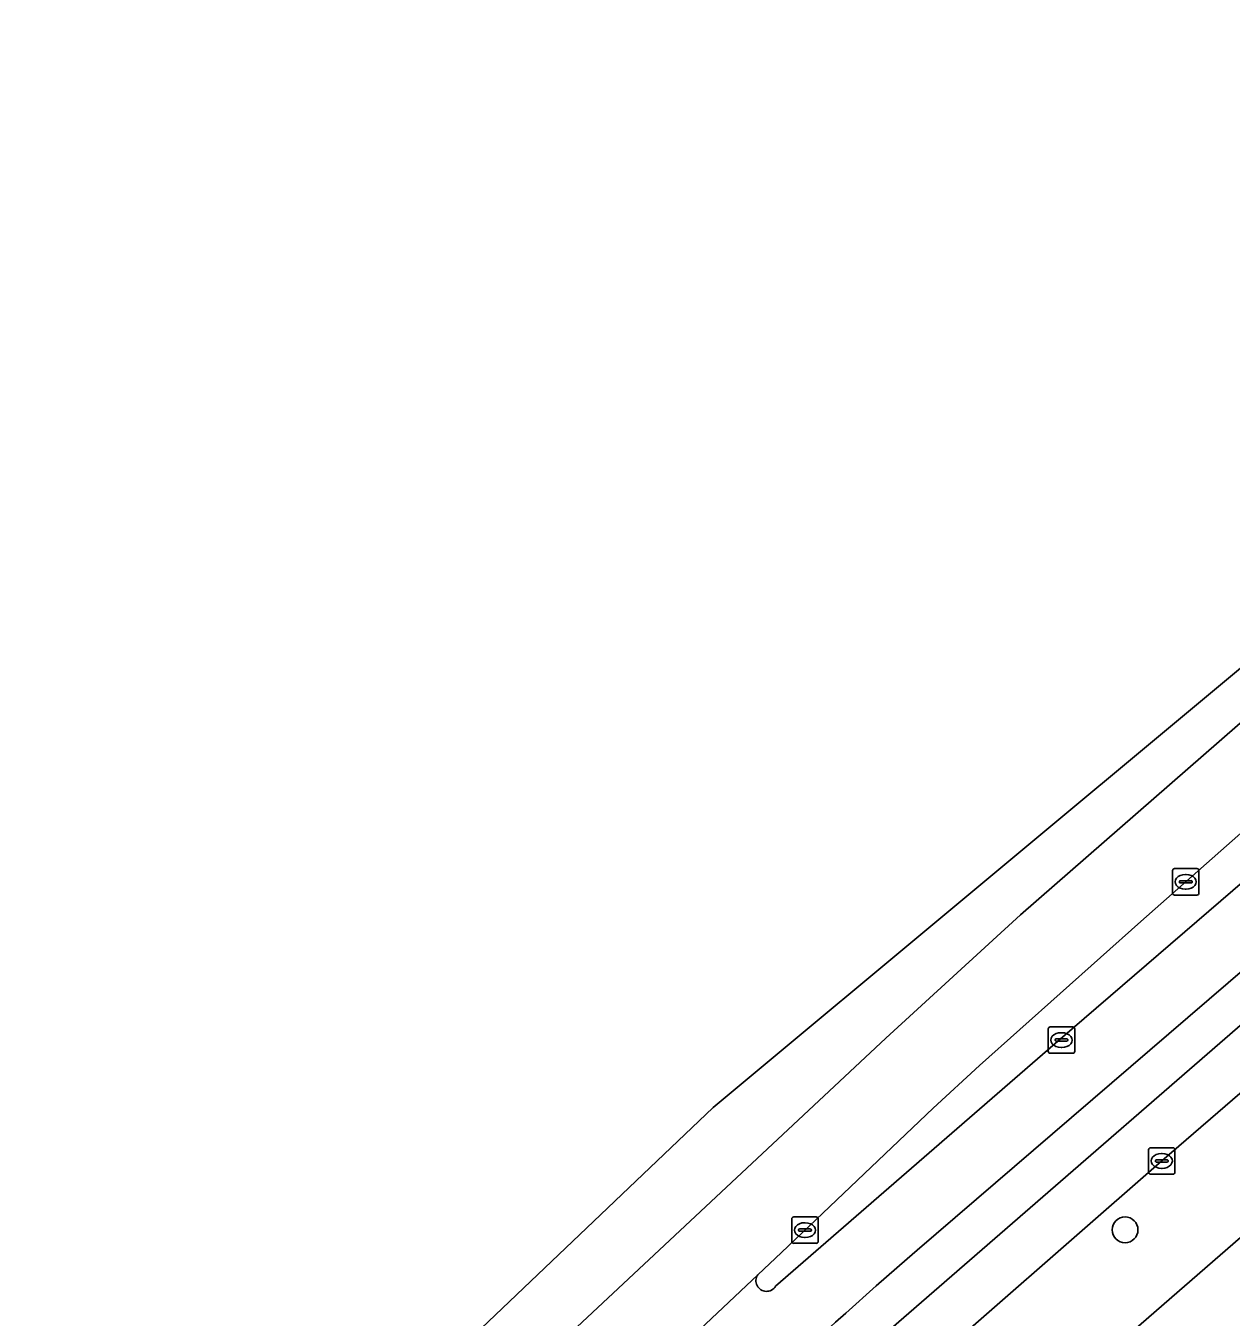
# Model space of a CAD drawing. Extents: x 162523 to 163266, y 381230 to 382050.
# Drawn here: x 162534.43 to 162580.08, y 381845.82 to 381894.72 of the extents above; entities that cross this region are included whole.
import ezdxf

# ---------------------------------------------------------------- set-up
doc = ezdxf.new("R2010")
doc.units = 0
for name, color, linetype in [('IMGEO_Boom', 7, 'Continuous'), ('IMGEO_Erf', 7, 'Continuous'), ('IMGEO_Fietspad_gesloten', 7, 'Continuous'), ('IMGEO_Groenvoorziening', 7, 'Continuous'), ('IMGEO_Haag', 7, 'Continuous'), ('IMGEO_Kolk', 7, 'Continuous'), ('IMGEO_Parkeervlak_open', 7, 'Continuous'), ('IMGEO_Rijbaan_lokaal_open', 7, 'Continuous'), ('IMGEO_Rijbaan_regionaal_gesloten', 7, 'Continuous'), ('IMGEO_Voetpad_open', 7, 'Continuous')]:
    doc.layers.add(name, color=color, linetype=linetype)

msp = doc.modelspace()

# ---------------------------------------------------------------- linework, layer by layer
at = {"layer": 'IMGEO_Boom'}
msp.add_circle((162576.058, 381849.122), 0.489, dxfattribs=at)
at = {"layer": 'IMGEO_Erf'}
msp.add_lwpolyline([(162581.307, 381849.596), (162563.057, 381833.73), (162563.598, 381833.161), (162548.153, 381818.57)], dxfattribs=at)
at = {"layer": 'IMGEO_Fietspad_gesloten'}
for points in [[(162586.056, 381861.754), (162592.049, 381866.695), (162591.078, 381867.896), (162585.082, 381862.888), (162568.19, 381848.358)], [(162557.574, 381836.413), (162558.305, 381837.166), (162558.429, 381837.287), (162561.681, 381840.461), (162566.047, 381844.39), (162586.056, 381861.754)]]:
    msp.add_lwpolyline(points, dxfattribs=at)
msp.add_arc((162722.245, 381670.975), 234.942, 130.97379, 135.00056, dxfattribs=at)
at = {"layer": 'IMGEO_Groenvoorziening'}
for points in [[(162680.739, 381946.928), (162671.529, 381939.448), (162665.643, 381934.608), (162662.907, 381932.358), (162646.842, 381919.202), (162628.275, 381903.978), (162616.901, 381894.769), (162600.282, 381881.209), (162593.659, 381875.675), (162587.814, 381870.584), (162581.631, 381865.192), (162576.654, 381860.802), (162570.541, 381855.349), (162568.79, 381853.73), (162563.048, 381848.267), (162562.147, 381847.417)], [(162562.824, 381846.988), (162573.602, 381856.338), (162582.504, 381864.006), (162588.508, 381868.991), (162589.487, 381869.827), (162603.985, 381881.713), (162607.58, 381884.559), (162623.559, 381897.652), (162657.024, 381924.879)]]:
    msp.add_lwpolyline(points, dxfattribs=at)
msp.add_arc((162562.479, 381847.193), 0.401, 145.9956, 329.2813, dxfattribs=at)
at = {"layer": 'IMGEO_Haag'}
for points in [[(162562.824, 381846.988), (162573.602, 381856.338), (162582.504, 381864.006), (162588.508, 381868.991), (162589.487, 381869.827), (162603.985, 381881.713), (162607.58, 381884.559), (162623.559, 381897.652), (162657.024, 381924.879), (162674.516, 381939.191), (162688.899, 381951.026), (162689.109, 381951.165), (162692.795, 381954.244), (162706.361, 381965.315), (162723.06, 381979.017), (162732.21, 381986.499)], [(162680.739, 381946.928), (162671.529, 381939.448), (162665.643, 381934.608), (162662.907, 381932.358), (162646.842, 381919.202), (162628.275, 381903.978), (162616.901, 381894.769), (162600.282, 381881.209), (162593.659, 381875.675), (162587.814, 381870.584), (162581.631, 381865.192), (162576.654, 381860.802), (162570.541, 381855.349), (162568.79, 381853.73), (162563.048, 381848.267), (162562.147, 381847.417)]]:
    msp.add_lwpolyline(points, dxfattribs=at)
msp.add_arc((162562.479, 381847.193), 0.401, 145.9956, 329.2813, dxfattribs=at)
at = {"layer": 'IMGEO_Kolk'}
for p, q in [((162577.855, 381861.876), (162577.855, 381862.728)), ((162577.93, 381862.802), (162578.782, 381862.802)), ((162578.343, 381862.582), (162578.368, 381862.582)), ((162578.856, 381862.728), (162578.856, 381861.876)), ((162578.114, 381862.296), (162578.114, 381862.308)), ((162578.552, 381862.259), (162578.154, 381862.259)), ((162578.157, 381862.345), (162578.555, 381862.345)), ((162578.366, 381862.022), (162578.341, 381862.022)), ((162578.598, 381862.308), (162578.598, 381862.296)), ((162578.782, 381861.802), (162577.93, 381861.802)), ((162573.15, 381855.883), (162573.15, 381856.735)), ((162573.225, 381856.809), (162574.077, 381856.809)), ((162573.638, 381856.589), (162573.663, 381856.589)), ((162574.151, 381856.735), (162574.151, 381855.883)), ((162573.409, 381856.303), (162573.409, 381856.315)), ((162573.847, 381856.266), (162573.449, 381856.266)), ((162573.452, 381856.352), (162573.85, 381856.352)), ((162573.893, 381856.315), (162573.893, 381856.303)), ((162574.077, 381855.809), (162573.225, 381855.809)), ((162573.661, 381856.029), (162573.636, 381856.029)), ((162577.022, 381852.231), (162577.874, 381852.231)), ((162576.947, 381851.305), (162576.947, 381852.157)), ((162577.206, 381851.725), (162577.206, 381851.737)), ((162577.644, 381851.688), (162577.246, 381851.688)), ((162577.249, 381851.774), (162577.647, 381851.774)), ((162577.435, 381852.011), (162577.46, 381852.011)), ((162577.69, 381851.737), (162577.69, 381851.725)), ((162577.948, 381852.157), (162577.948, 381851.305)), ((162577.874, 381851.231), (162577.022, 381851.231)), ((162577.458, 381851.451), (162577.433, 381851.451)), ((162563.436, 381848.686), (162563.436, 381849.538)), ((162563.511, 381849.612), (162564.363, 381849.612)), ((162563.924, 381849.392), (162563.949, 381849.392)), ((162564.437, 381849.538), (162564.437, 381848.686)), ((162563.695, 381849.106), (162563.695, 381849.118)), ((162564.133, 381849.069), (162563.735, 381849.069)), ((162563.738, 381849.155), (162564.136, 381849.155)), ((162563.947, 381848.832), (162563.922, 381848.832)), ((162564.179, 381849.118), (162564.179, 381849.106)), ((162564.363, 381848.612), (162563.511, 381848.612))]:
    msp.add_line(p, q, dxfattribs=at)
for points in [[(162577.855, 381861.876), (162577.855, 381862.728)], [(162577.93, 381862.802), (162578.782, 381862.802)], [(162578.856, 381862.728), (162578.856, 381861.876)], [(162578.782, 381861.802), (162577.93, 381861.802)], [(162573.15, 381855.883), (162573.15, 381856.735)], [(162573.225, 381856.809), (162574.077, 381856.809)], [(162574.151, 381856.735), (162574.151, 381855.883)], [(162574.077, 381855.809), (162573.225, 381855.809)], [(162577.022, 381852.231), (162577.874, 381852.231)], [(162576.947, 381851.305), (162576.947, 381852.157)], [(162577.948, 381852.157), (162577.948, 381851.305)], [(162577.874, 381851.231), (162577.022, 381851.231)], [(162563.436, 381848.686), (162563.436, 381849.538)], [(162563.511, 381849.612), (162564.363, 381849.612)], [(162564.437, 381849.538), (162564.437, 381848.686)], [(162564.363, 381848.612), (162563.511, 381848.612)]]:
    msp.add_lwpolyline(points, dxfattribs=at)
for centre, radius, start, end in [((162577.932, 381862.726), 0.0765, 91.552, 178.448), ((162577.932, 381862.726), 0.0765, 91.552, 178.448), ((162578.78, 381862.726), 0.0765, 1.552, 88.448), ((162578.78, 381862.726), 0.0765, 1.552, 88.448), ((162578.154, 381862.305), 0.0403, 85.8775, 175.7526), ((162578.151, 381862.295), 0.0366, 178.938, 274.7102), ((162578.555, 381862.302), 0.043, 264.8664, 352.4533), ((162578.559, 381862.307), 0.0386, 1.7309, 96.639), ((162577.932, 381861.878), 0.0765, 181.552, 268.448), ((162577.932, 381861.878), 0.0765, 181.552, 268.448), ((162578.78, 381861.878), 0.0765, 271.552, 358.448), ((162578.78, 381861.878), 0.0765, 271.552, 358.448), ((162573.227, 381856.733), 0.0765, 91.552, 178.448), ((162573.227, 381856.733), 0.0765, 91.552, 178.448), ((162574.075, 381856.733), 0.0765, 1.552, 88.448), ((162574.075, 381856.733), 0.0765, 1.552, 88.448), ((162573.449, 381856.312), 0.0403, 85.8775, 175.7526), ((162573.446, 381856.302), 0.0366, 178.938, 274.7102), ((162573.85, 381856.309), 0.043, 264.8664, 352.4533), ((162573.854, 381856.314), 0.0386, 1.7309, 96.639), ((162573.227, 381855.885), 0.0765, 181.552, 268.448), ((162573.227, 381855.885), 0.0765, 181.552, 268.448), ((162574.075, 381855.885), 0.0765, 271.552, 358.448), ((162574.075, 381855.885), 0.0765, 271.552, 358.448), ((162577.024, 381852.155), 0.0765, 91.552, 178.448), ((162577.024, 381852.155), 0.0765, 91.552, 178.448), ((162577.872, 381852.155), 0.0765, 1.552, 88.448), ((162577.872, 381852.155), 0.0765, 1.552, 88.448), ((162577.246, 381851.734), 0.0403, 85.8775, 175.7526), ((162577.243, 381851.724), 0.0366, 178.938, 274.7102), ((162577.647, 381851.731), 0.043, 264.8664, 352.4533), ((162577.651, 381851.736), 0.0386, 1.7309, 96.639), ((162577.024, 381851.307), 0.0765, 181.552, 268.448), ((162577.024, 381851.307), 0.0765, 181.552, 268.448), ((162577.872, 381851.307), 0.0765, 271.552, 358.448), ((162577.872, 381851.307), 0.0765, 271.552, 358.448), ((162563.513, 381849.536), 0.0765, 91.552, 178.448), ((162563.513, 381849.536), 0.0765, 91.552, 178.448), ((162564.361, 381849.536), 0.0765, 1.552, 88.448), ((162564.361, 381849.536), 0.0765, 1.552, 88.448), ((162563.735, 381849.115), 0.0403, 85.8775, 175.7526), ((162563.732, 381849.105), 0.0366, 178.938, 274.7102), ((162564.136, 381849.112), 0.043, 264.8664, 352.4533), ((162564.14, 381849.117), 0.0386, 1.7309, 96.639), ((162563.513, 381848.688), 0.0765, 181.552, 268.448), ((162563.513, 381848.688), 0.0765, 181.552, 268.448), ((162564.361, 381848.688), 0.0765, 271.552, 358.448), ((162564.361, 381848.688), 0.0765, 271.552, 358.448)]:
    msp.add_arc(centre, radius, start, end, dxfattribs=at)
for centre, major_axis, ratio, start_param, end_param in [((162578.342, 381862.302), (-0.387, 0.002), 0.722429, 4.712389, 7.853982), ((162578.367, 381862.302), (-0.39, 0.002), 0.717154, 1.570796, 4.712389), ((162573.637, 381856.309), (-0.387, 0.002), 0.722429, 4.712389, 7.853982), ((162573.662, 381856.309), (-0.39, 0.002), 0.717154, 1.570796, 4.712389), ((162577.434, 381851.731), (-0.387, 0.002), 0.722429, 4.712389, 7.853982), ((162577.459, 381851.731), (-0.39, 0.002), 0.717154, 1.570796, 4.712389), ((162563.923, 381849.112), (-0.387, 0.002), 0.722429, 4.712389, 7.853982), ((162563.948, 381849.112), (-0.39, 0.002), 0.717154, 1.570796, 4.712389)]:
    msp.add_ellipse(centre, major_axis=major_axis, ratio=ratio, start_param=start_param, end_param=end_param, dxfattribs=at)
at = {"layer": 'IMGEO_Parkeervlak_open'}
msp.add_lwpolyline([(162561.944, 381837.921), (162564.129, 381840.002), (162565.606, 381841.378), (162567.295, 381842.85), (162577.447, 381851.731), (162586.484, 381859.535), (162592.352, 381864.452), (162593.31, 381865.148), (162592.049, 381866.695), (162586.056, 381861.754), (162566.047, 381844.39), (162561.681, 381840.461), (162558.429, 381837.287)], dxfattribs=at)
at = {"layer": 'IMGEO_Rijbaan_lokaal_open'}
for points in [[(162568.19, 381848.358), (162585.082, 381862.888), (162591.078, 381867.896), (162589.487, 381869.827), (162588.508, 381868.991), (162582.504, 381864.006), (162573.602, 381856.338), (162562.824, 381846.988)], [(162562.147, 381847.417), (162551.188, 381837.076), (162542.033, 381827.792), (162542.123, 381827.698)]]:
    msp.add_lwpolyline(points, dxfattribs=at)
for centre, radius, start, end in [((162722.245, 381670.975), 234.942, 130.97379, 135.00056), ((162562.479, 381847.193), 0.401, 145.9956, 329.2813)]:
    msp.add_arc(centre, radius, start, end, dxfattribs=at)
at = {"layer": 'IMGEO_Rijbaan_regionaal_gesloten'}
for points in [[(162708.12, 381976.793), (162668.023, 381943.382), (162560.459, 381853.754), (162549.287, 381843.113), (162534.431, 381828.963)], [(162534.431, 381828.963), (162536.507, 381827.181), (162540.157, 381830.785), (162552.383, 381842.71), (162567.001, 381856.379), (162572.096, 381861.048), (162587.252, 381874.266), (162599.477, 381884.467), (162624.285, 381904.911), (162662.123, 381935.842), (162667.509, 381940.274), (162683.823, 381953.589)], [(162683.823, 381953.589), (162667.509, 381940.274), (162662.123, 381935.842), (162624.285, 381904.911), (162599.477, 381884.467), (162587.252, 381874.266), (162572.096, 381861.048), (162567.001, 381856.379), (162552.383, 381842.71), (162540.157, 381830.785), (162536.507, 381827.181), (162539.744, 381824.404)], [(162542.033, 381827.792), (162551.188, 381837.076), (162562.147, 381847.417), (162563.048, 381848.267), (162568.79, 381853.73), (162570.541, 381855.349), (162576.654, 381860.802), (162581.631, 381865.192), (162587.814, 381870.584), (162593.659, 381875.675), (162600.282, 381881.209), (162616.901, 381894.769), (162628.275, 381903.978), (162646.842, 381919.202), (162662.907, 381932.358), (162665.643, 381934.608), (162671.529, 381939.448), (162680.739, 381946.928)]]:
    msp.add_lwpolyline(points, dxfattribs=at)
at = {"layer": 'IMGEO_Voetpad_open'}
for points in [[(162594.158, 381865.831), (162593.31, 381865.148), (162592.352, 381864.452), (162586.484, 381859.535), (162577.447, 381851.731), (162567.295, 381842.85), (162565.606, 381841.378), (162564.129, 381840.002), (162561.944, 381837.921)], [(162544.113, 381814.899), (162548.153, 381818.57), (162563.598, 381833.161), (162563.057, 381833.73), (162581.307, 381849.596), (162597.983, 381863.68)]]:
    msp.add_lwpolyline(points, dxfattribs=at)

doc.saveas('drawing.dxf')
